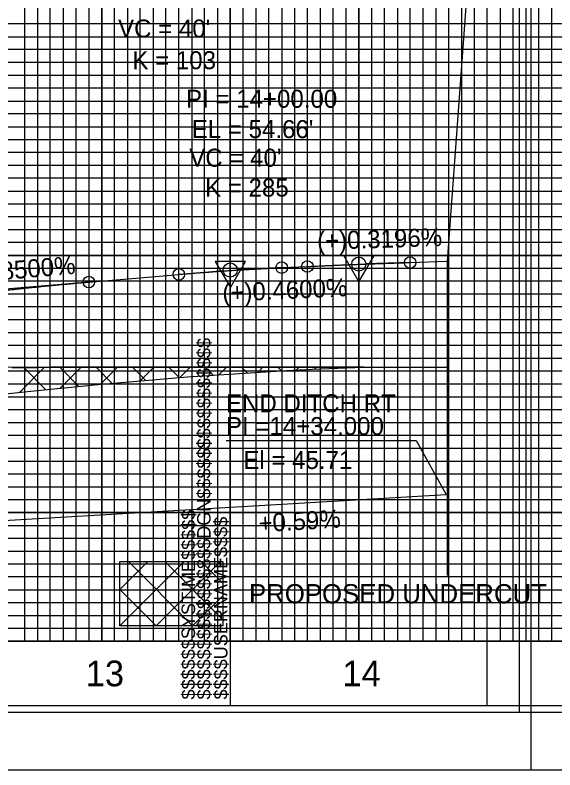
# Model space of a CAD drawing. Extents: x 2345490 to 2436403, y 465165 to 573888.
# Drawn here: x 2412161.6 to 2412371.6, y 541026.7 to 541320.1 of the extents above; entities that cross this region are included whole.
import ezdxf

# ---------------------------------------------------------------- set-up
doc = ezdxf.new("R2010")
doc.units = 0
for name, color, linetype in [('Old_Level_1', 7, 'Continuous'), ('Old_Level_18', 7, 'Continuous'), ('Old_Level_2', 7, 'Continuous'), ('Old_Level_3', 7, 'Continuous'), ('Old_Level_40', 7, 'Continuous'), ('Old_Level_41', 7, 'Continuous'), ('Old_Level_42', 7, 'Continuous'), ('Old_Level_43', 7, 'Continuous'), ('Old_Level_5', 7, 'Continuous'), ('Old_Level_50', 7, 'Continuous'), ('Old_Level_51', 7, 'Continuous'), ('Old_Level_57', 7, 'Continuous'), ('Old_Level_63', 7, 'Continuous')]:
    doc.layers.add(name, color=color, linetype=linetype)

msp = doc.modelspace()

# ---------------------------------------------------------------- linework, layer by layer
at = {"layer": 'Old_Level_1'}
msp.add_lwpolyline([(2412160.325, 541183.0945), (2412165.325, 541183.1285), (2412170.325, 541183.163), (2412175.325, 541183.195), (2412180.325, 541183.225), (2412185.325, 541183.25275), (2412190.325, 541183.2785), (2412195.325, 541183.301), (2412200.325, 541183.28775), (2412205.325, 541183.27575), (2412210.325, 541183.265), (2412215.325, 541183.25525), (2412220.325, 541183.24675), (2412225.325, 541183.239), (2412230.325, 541183.23225), (2412235.325, 541183.20925), (2412240.325, 541183.2), (2412245.325, 541183.195), (2412250.325, 541183.191), (2412255.325, 541183.188), (2412260.325, 541183.186), (2412265.325, 541183.18475), (2412270.325, 541183.18425), (2412275.325, 541183.25), (2412280.325, 541183.26), (2412285.325, 541183.26075), (2412290.325, 541183.2615), (2412295.325, 541183.26275), (2412300.325, 541183.264), (2412305.325, 541183.26525), (2412310.325, 541183.267), (2412315.325, 541183.25225), (2412320.325, 541183.252), (2412325.325, 541183.255), (2412329.745, 541183.25775)], dxfattribs=at)
at = {"layer": 'Old_Level_18'}
msp.add_line((2412245.325, 541051.694), (2412245.325, 541051.694), dxfattribs=at)
msp.add_line((2412245.325, 541051.694), (2412245.325, 541051.694), dxfattribs=at)
for points in [[(2412345.325, 542101.694), (2410845.325, 542101.694), (2410845.325, 541051.694), (2412345.325, 541051.694)], [(2413745.325, 542101.694), (2412245.325, 542101.694), (2412245.325, 541051.694), (2413745.325, 541051.694)]]:
    msp.add_lwpolyline(points, close=True, dxfattribs=at)
at = {"layer": 'Old_Level_2'}
for p, q in [((2412344.57, 541428.464), (2412329.745, 541224.394)), ((2412315.325, 541223.933), (2412329.745, 541224.394)), ((2412265.325, 541221.914), (2412248.07225, 541221.12025)), ((2412265.325, 541221.914), (2412275.325, 541222.374)), ((2412275.325, 541222.374), (2412292.578, 541223.1675)), ((2412315.325, 541223.933), (2412298.07375, 541223.38175)), ((2412190.325, 541216.319), (2412225.325, 541219.294)), ((2412225.325, 541219.294), (2412242.585, 541220.761)), ((2412190.325, 541216.319), (2412148.06525, 541212.72675))]:
    msp.add_line(p, q, dxfattribs=at)
for points in [[(2412301.25075, 541226.5785), (2412289.50825, 541226.564), (2412295.39175, 541216.44575)], [(2412251.25075, 541224.2785), (2412239.50825, 541224.264), (2412245.39175, 541214.14575)]]:
    msp.add_lwpolyline(points, close=True, dxfattribs=at)
for centre, radius in [((2412275.325, 541222.374), 2.25), ((2412295.325, 541223.294), 2.75), ((2412295.325, 541223.294), 2.75), ((2412315.325, 541223.933), 2.25), ((2412225.325, 541219.294), 2.25), ((2412245.325, 541220.994), 2.75), ((2412245.325, 541220.994), 2.75), ((2412265.325, 541221.914), 2.25), ((2412190.325, 541216.319), 2.25)]:
    msp.add_circle(centre, radius, dxfattribs=at)
for points in [[(2412225.325, 541219.294), (2412226.125, 541219.3615), (2412226.925, 541219.42875), (2412227.725, 541219.495), (2412228.525, 541219.561), (2412229.325, 541219.626), (2412230.125, 541219.69075), (2412230.925, 541219.7545), (2412231.725, 541219.818), (2412232.525, 541219.8805), (2412233.325, 541219.94275), (2412234.125, 541220.004), (2412234.925, 541220.065), (2412235.725, 541220.12525), (2412236.525, 541220.18475), (2412237.325, 541220.24375), (2412238.125, 541220.302), (2412238.925, 541220.35975), (2412239.725, 541220.41675), (2412240.525, 541220.47325), (2412241.325, 541220.529), (2412242.125, 541220.58425), (2412242.925, 541220.63875), (2412243.725, 541220.69275), (2412244.525, 541220.74625), (2412245.325, 541220.799), (2412246.125, 541220.851), (2412246.925, 541220.9025), (2412247.725, 541220.95325), (2412248.525, 541221.0035), (2412249.325, 541221.053), (2412250.125, 541221.102), (2412250.925, 541221.1505), (2412251.725, 541221.198), (2412252.525, 541221.24525), (2412253.325, 541221.29175), (2412254.125, 541221.3375), (2412254.925, 541221.38275), (2412255.725, 541221.42725), (2412256.525, 541221.47125), (2412257.325, 541221.51475), (2412258.125, 541221.5575), (2412258.925, 541221.5995), (2412259.725, 541221.641), (2412260.525, 541221.68175), (2412261.325, 541221.722), (2412262.125, 541221.76175), (2412262.925, 541221.80075), (2412263.725, 541221.839), (2412264.525, 541221.87675), (2412265.325, 541221.914)], [(2412275.325, 541222.374), (2412276.125, 541222.4105), (2412276.925, 541222.447), (2412277.725, 541222.48325), (2412278.525, 541222.51925), (2412279.325, 541222.555), (2412280.125, 541222.59075), (2412280.925, 541222.626), (2412281.725, 541222.661), (2412282.525, 541222.696), (2412283.325, 541222.73075), (2412284.125, 541222.765), (2412284.925, 541222.79925), (2412285.725, 541222.83325), (2412286.525, 541222.867), (2412287.325, 541222.9005), (2412288.125, 541222.934), (2412288.925, 541222.967), (2412289.725, 541223), (2412290.525, 541223.0325), (2412291.325, 541223.065), (2412292.125, 541223.09725), (2412292.925, 541223.129), (2412293.725, 541223.16075), (2412294.525, 541223.19225), (2412295.325, 541223.22375), (2412296.125, 541223.25475), (2412296.925, 541223.2855), (2412297.725, 541223.31625), (2412298.525, 541223.3465), (2412299.325, 541223.37675), (2412300.125, 541223.40675), (2412300.925, 541223.4365), (2412301.725, 541223.466), (2412302.525, 541223.49525), (2412303.325, 541223.52425), (2412304.125, 541223.553), (2412304.925, 541223.58175), (2412305.725, 541223.61), (2412306.525, 541223.63825), (2412307.325, 541223.66625), (2412308.125, 541223.69375), (2412308.925, 541223.72125), (2412309.725, 541223.7485), (2412310.525, 541223.7755), (2412311.325, 541223.8025), (2412312.125, 541223.829), (2412312.925, 541223.85525), (2412313.725, 541223.8815), (2412314.525, 541223.90725), (2412315.325, 541223.933)], [(2412100.325, 541205.38775), (2412102.125, 541205.6705), (2412103.925, 541205.951), (2412105.725, 541206.2285), (2412107.525, 541206.50375), (2412109.325, 541206.776), (2412111.125, 541207.046), (2412112.925, 541207.313), (2412114.725, 541207.57775), (2412116.525, 541207.8395), (2412118.325, 541208.099), (2412120.125, 541208.3555), (2412121.925, 541208.60975), (2412123.725, 541208.861), (2412125.525, 541209.11), (2412127.325, 541209.356), (2412129.125, 541209.59975), (2412130.925, 541209.8405), (2412132.725, 541210.079), (2412134.525, 541210.3145), (2412136.325, 541210.54775), (2412138.125, 541210.778), (2412139.925, 541211.006), (2412141.725, 541211.231), (2412143.525, 541211.45375), (2412145.325, 541211.6735), (2412147.125, 541211.891), (2412148.925, 541212.1055), (2412150.725, 541212.31775), (2412152.525, 541212.527), (2412154.325, 541212.734), (2412156.125, 541212.938), (2412157.925, 541213.13975), (2412159.725, 541213.3385), (2412161.525, 541213.535), (2412163.325, 541213.7285), (2412165.125, 541213.91975), (2412166.925, 541214.108), (2412168.725, 541214.294), (2412170.525, 541214.477), (2412172.325, 541214.65775), (2412174.125, 541214.8355), (2412175.925, 541215.011), (2412177.725, 541215.1835), (2412179.525, 541215.35375), (2412181.325, 541215.521), (2412183.125, 541215.686), (2412184.925, 541215.848), (2412186.725, 541216.00775), (2412188.525, 541216.1645), (2412190.325, 541216.319)]]:
    msp.add_spline(points, degree=3, dxfattribs=at)
at = {"layer": 'Old_Level_3'}
for p, q in [((2412243.70307, 541154.69132), (2412317.68749, 541154.69132)), ((2412317.68749, 541154.69132), (2412329.325, 541133.794))]:
    msp.add_line(p, q, dxfattribs=at)
msp.add_lwpolyline([(2411795.325, 541145.894), (2411895.325, 541120.894), (2411982.325, 541116.494), (2412020.325, 541115.594), (2412329.325, 541133.794)], dxfattribs=at)
at = {"layer": 'Old_Level_40'}
msp.add_line((2412245.325, 541051.694), (2412245.325, 541051.694), dxfattribs=at)
msp.add_line((2412245.325, 541051.694), (2412245.325, 541051.694), dxfattribs=at)
msp.add_line((2412245.325, 541051.694), (2412245.325, 541051.694), dxfattribs=at)
msp.add_line((2412245.325, 541051.694), (2412245.325, 541051.694), dxfattribs=at)
at = {"layer": 'Old_Level_41'}
for p, q in [((2412345.325, 541076.694), (2410845.325, 541076.694)), ((2413745.325, 541076.694), (2412245.325, 541076.694))]:
    msp.add_line(p, q, dxfattribs=at)
for points in [[(2412245.325, 542101.694), (2412295.325, 542101.694), (2412295.325, 541076.694), (2412345.325, 541076.694), (2412345.325, 542101.694), (2412395.325, 542101.694), (2412395.325, 541076.694), (2412445.325, 541076.694), (2412445.325, 542101.694), (2412495.325, 542101.694), (2412495.325, 541076.694), (2412545.325, 541076.694), (2412545.325, 542101.694), (2412595.325, 542101.694), (2412595.325, 541076.694), (2412645.325, 541076.694), (2412645.325, 542101.694), (2412695.325, 542101.694), (2412695.325, 541076.694), (2412745.325, 541076.694), (2412745.325, 542101.694), (2412795.325, 542101.694), (2412795.325, 541076.694), (2412845.325, 541076.694)], [(2412320.325, 541076.694), (2412320.325, 542101.694), (2412370.325, 542101.694), (2412370.325, 541076.694), (2412420.325, 541076.694), (2412420.325, 542101.694), (2412470.325, 542101.694), (2412470.325, 541076.694), (2412520.325, 541076.694), (2412520.325, 542101.694), (2412570.325, 542101.694), (2412570.325, 541076.694), (2412620.325, 541076.694), (2412620.325, 542101.694), (2412670.325, 542101.694), (2412670.325, 541076.694), (2412720.325, 541076.694), (2412720.325, 542101.694), (2412770.325, 542101.694), (2412770.325, 541076.694), (2412820.325, 541076.694), (2412820.325, 542101.694), (2412870.325, 542101.694)], [(2412170.325, 541964.144), (2412170.325, 541076.694), (2412220.325, 541076.694), (2412220.325, 541964.144)], [(2412270.325, 541964.144), (2412270.325, 541076.694)], [(2412345.325, 541301.694), (2410845.325, 541301.694), (2410845.325, 541251.694), (2412345.325, 541251.694)], [(2413745.325, 541301.694), (2412245.325, 541301.694), (2412245.325, 541251.694), (2413745.325, 541251.694)], [(2412345.325, 541201.694), (2410845.325, 541201.694), (2410845.325, 541151.694), (2412345.325, 541151.694)], [(2413745.325, 541201.694), (2412245.325, 541201.694), (2412245.325, 541151.694), (2413745.325, 541151.694)], [(2412345.325, 541126.694), (2410845.325, 541126.694), (2410845.325, 541176.694), (2412345.325, 541176.694)], [(2413745.325, 541126.694), (2412245.325, 541126.694), (2412245.325, 541176.694), (2413745.325, 541176.694)], [(2412345.325, 541101.694), (2410845.325, 541101.694)], [(2413745.325, 541101.694), (2412245.325, 541101.694)], [(2412282.825, 541051.694), (2412282.825, 541051.694)]]:
    msp.add_lwpolyline(points, dxfattribs=at)
at = {"layer": 'Old_Level_42'}
for points in [[(2412195.325, 541964.144), (2412195.325, 541076.694), (2412245.325, 541076.694), (2412245.325, 541964.144)], [(2412295.325, 541964.144), (2412295.325, 541076.694), (2412345.325, 541076.694)], [(2412345.325, 541226.694), (2410845.325, 541226.694), (2410845.325, 541276.694), (2412345.325, 541276.694)], [(2413745.325, 541226.694), (2412245.325, 541226.694), (2412245.325, 541276.694), (2413745.325, 541276.694)]]:
    msp.add_lwpolyline(points, dxfattribs=at)
at = {"layer": 'Old_Level_43'}
for points in [[(2412300.325, 542101.694), (2412300.325, 541076.694), (2412305.325, 541076.694), (2412305.325, 542101.694)], [(2412310.325, 542101.694), (2412310.325, 541076.694), (2412315.325, 541076.694), (2412315.325, 542101.694)], [(2412325.325, 542101.694), (2412325.325, 541076.694), (2412330.325, 541076.694), (2412330.325, 542101.694)], [(2412335.325, 542101.694), (2412335.325, 541076.694), (2412340.325, 541076.694), (2412340.325, 542101.694)], [(2412350.325, 542101.694), (2412350.325, 541076.694), (2412355.325, 541076.694), (2412355.325, 542101.694)], [(2412360.325, 542101.694), (2412360.325, 541076.694), (2412365.325, 541076.694), (2412365.325, 542101.694)], [(2412165.325, 541964.144), (2412165.325, 541076.694), (2412175.325, 541076.694), (2412175.325, 541964.144)], [(2412180.325, 541964.144), (2412180.325, 541076.694), (2412185.325, 541076.694), (2412185.325, 541964.144)], [(2412190.325, 541964.144), (2412190.325, 541076.694), (2412200.325, 541076.694), (2412200.325, 541964.144)], [(2412205.325, 541964.144), (2412205.325, 541076.694), (2412210.325, 541076.694), (2412210.325, 541964.144)], [(2412215.325, 541964.144), (2412215.325, 541076.694), (2412225.325, 541076.694), (2412225.325, 541964.144)], [(2412230.325, 541964.144), (2412230.325, 541076.694)], [(2412230.325, 541076.694), (2412235.325, 541076.694), (2412235.325, 541964.144)], [(2412240.325, 541964.144), (2412240.325, 541076.694), (2412250.325, 541076.694), (2412250.325, 541964.144)], [(2412255.325, 541964.144), (2412255.325, 541076.694), (2412260.325, 541076.694), (2412260.325, 541964.144)], [(2412265.325, 541964.144), (2412265.325, 541076.694), (2412275.325, 541076.694), (2412275.325, 541964.144)], [(2412280.325, 541964.144), (2412280.325, 541076.694), (2412285.325, 541076.694), (2412285.325, 541964.144)], [(2412290.325, 541964.144), (2412290.325, 541076.694), (2412300.325, 541076.694)], [(2412295.325, 541316.694), (2410895.325, 541316.694), (2410895.325, 541311.694), (2412295.325, 541311.694)], [(2413695.325, 541316.694), (2412295.325, 541316.694), (2412295.325, 541311.694), (2413695.325, 541311.694)], [(2412295.325, 541306.694), (2410895.325, 541306.694), (2410895.325, 541296.694), (2412295.325, 541296.694)], [(2413695.325, 541306.694), (2412295.325, 541306.694), (2412295.325, 541296.694), (2413695.325, 541296.694)], [(2412295.325, 541291.694), (2410895.325, 541291.694), (2410895.325, 541286.694), (2412295.325, 541286.694)], [(2413695.325, 541291.694), (2412295.325, 541291.694), (2412295.325, 541286.694), (2413695.325, 541286.694)], [(2412295.325, 541281.694), (2410895.325, 541281.694)], [(2413695.325, 541281.694), (2412295.325, 541281.694)], [(2410895.325, 541271.694), (2412295.325, 541271.694)], [(2412295.325, 541271.694), (2413695.325, 541271.694)], [(2412295.325, 541266.694), (2410895.325, 541266.694), (2410895.325, 541261.694), (2412295.325, 541261.694)], [(2413695.325, 541266.694), (2412295.325, 541266.694), (2412295.325, 541261.694), (2413695.325, 541261.694)], [(2412295.325, 541256.694), (2410895.325, 541256.694)], [(2413695.325, 541256.694), (2412295.325, 541256.694)], [(2410895.325, 541246.694), (2412295.325, 541246.694)], [(2412295.325, 541246.694), (2413695.325, 541246.694)], [(2412295.325, 541241.694), (2410895.325, 541241.694), (2410895.325, 541236.694), (2412295.325, 541236.694)], [(2413695.325, 541241.694), (2412295.325, 541241.694), (2412295.325, 541236.694), (2413695.325, 541236.694)], [(2412295.325, 541231.694), (2410895.325, 541231.694), (2410895.325, 541221.694), (2412295.325, 541221.694)], [(2413695.325, 541231.694), (2412295.325, 541231.694), (2412295.325, 541221.694), (2413695.325, 541221.694)], [(2412295.325, 541216.694), (2410895.325, 541216.694), (2410895.325, 541211.694), (2412295.325, 541211.694)], [(2413695.325, 541216.694), (2412295.325, 541216.694), (2412295.325, 541211.694), (2413695.325, 541211.694)], [(2412295.325, 541206.694), (2410895.325, 541206.694), (2410895.325, 541196.694), (2412295.325, 541196.694)], [(2413695.325, 541206.694), (2412295.325, 541206.694), (2412295.325, 541196.694), (2413695.325, 541196.694)], [(2412295.325, 541191.694), (2410895.325, 541191.694), (2410895.325, 541186.694), (2412295.325, 541186.694)], [(2413695.325, 541191.694), (2412295.325, 541191.694), (2412295.325, 541186.694), (2413695.325, 541186.694)], [(2412295.325, 541181.694), (2410895.325, 541181.694), (2410895.325, 541171.694), (2412295.325, 541171.694)], [(2413695.325, 541181.694), (2412295.325, 541181.694), (2412295.325, 541171.694), (2413695.325, 541171.694)], [(2412295.325, 541166.694), (2410895.325, 541166.694), (2410895.325, 541161.694), (2412295.325, 541161.694)], [(2413695.325, 541166.694), (2412295.325, 541166.694), (2412295.325, 541161.694), (2413695.325, 541161.694)], [(2412295.325, 541156.694), (2410895.325, 541156.694), (2410895.325, 541146.694), (2412295.325, 541146.694)], [(2413695.325, 541156.694), (2412295.325, 541156.694), (2412295.325, 541146.694), (2413695.325, 541146.694)], [(2412295.325, 541141.694), (2410895.325, 541141.694), (2410895.325, 541136.694), (2412295.325, 541136.694)], [(2413695.325, 541141.694), (2412295.325, 541141.694), (2412295.325, 541136.694), (2413695.325, 541136.694)], [(2412295.325, 541131.694), (2410895.325, 541131.694), (2410895.325, 541121.694), (2412295.325, 541121.694)], [(2413695.325, 541131.694), (2412295.325, 541131.694), (2412295.325, 541121.694), (2413695.325, 541121.694)], [(2412295.325, 541116.694), (2410895.325, 541116.694), (2410895.325, 541111.694), (2412295.325, 541111.694)], [(2413695.325, 541116.694), (2412295.325, 541116.694), (2412295.325, 541111.694), (2413695.325, 541111.694)], [(2412295.325, 541106.694), (2410895.325, 541106.694), (2410895.325, 541096.694), (2412295.325, 541096.694)], [(2413695.325, 541106.694), (2412295.325, 541106.694), (2412295.325, 541096.694), (2413695.325, 541096.694)], [(2412295.325, 541091.694), (2410895.325, 541091.694), (2410895.325, 541086.694), (2412295.325, 541086.694)], [(2413695.325, 541091.694), (2412295.325, 541091.694), (2412295.325, 541086.694), (2413695.325, 541086.694)], [(2412295.325, 541081.694), (2410895.325, 541081.694)], [(2413695.325, 541081.694), (2412295.325, 541081.694)]]:
    msp.add_lwpolyline(points, dxfattribs=at)
at = {"layer": 'Old_Level_5'}
for p, q in [((2412263.82959, 541183.24456), (2412265.244, 541181.83014)), ((2412271.06836, 541182.1359), (2412272.18169, 541183.24924)), ((2412277.96381, 541183.25247), (2412278.73337, 541182.48291)), ((2412285.86002, 541182.78542), (2412286.33175, 541183.25716)), ((2412292.09803, 541183.26039), (2412292.29964, 541183.05877)), ((2412163.38504, 541173.44753), (2412173.11646, 541183.17896)), ((2412164.9595, 541183.1197), (2412173.60753, 541174.47167)), ((2412179.02426, 541183.19707), (2412186.47561, 541175.74573)), ((2412179.09458, 541175.01494), (2412187.28134, 541183.2017)), ((2412193.15848, 541183.20499), (2412199.41597, 541176.9475)), ((2412194.77478, 541176.55301), (2412201.4314, 541183.20962)), ((2412207.2927, 541183.2129), (2412212.4502, 541178.05541)), ((2412210.23066, 541177.86675), (2412215.58146, 541183.21754)), ((2412221.42693, 541183.22082), (2412225.48443, 541179.16331)), ((2412225.68654, 541179.18049), (2412229.73152, 541183.22547)), ((2412235.56115, 541183.22873), (2412238.69821, 541180.09167)), ((2412240.88293, 541180.23474), (2412243.88157, 541183.23339)), ((2412249.69537, 541183.23664), (2412251.97111, 541180.9609)), ((2412256.01613, 541181.22581), (2412258.03163, 541183.24131)), ((2412202.3938, 541096.80281), (2412213.25167, 541107.66068)), ((2412202.3938, 541082.66068), (2412227.3938, 541107.66068)), ((2412205.67807, 541107.66068), (2412230.67807, 541082.66068)), ((2412216.53594, 541082.66068), (2412241.53594, 541107.66068)), ((2412219.82021, 541107.66068), (2412242.3938, 541085.08709)), ((2412233.96234, 541107.66068), (2412242.3938, 541099.22922)), ((2412202.3938, 541096.80281), (2412216.53594, 541082.66068)), ((2412230.67807, 541082.66068), (2412242.3938, 541094.37641)), ((2412202.3938, 541082.66068), (2412202.3938, 541082.66068))]:
    msp.add_line(p, q, dxfattribs=at)
msp.add_lwpolyline([(2412150.65507, 541172.1371), (2412166.44206, 541173.76223), (2412193.74576, 541176.46554), (2412228.71278, 541179.43772), (2412267.18548, 541181.95729), (2412277.16306, 541182.41625), (2412297.11548, 541183.2632), (2412175.325, 541183.195), (2412140.325, 541182.94075)], dxfattribs=at)
msp.add_lwpolyline([(2412202.3938, 541107.66068), (2412242.3938, 541107.66068), (2412242.3938, 541082.66068), (2412202.3938, 541082.66068)], close=True, dxfattribs=at)
at = {"layer": 'Old_Level_50'}
for points in [[(2412357.825, 542104.244), (2410691.325, 542104.244), (2410691.325, 541049.144), (2412357.825, 541049.144)], [(2413757.825, 542104.244), (2412091.325, 542104.244), (2412091.325, 541049.144), (2413757.825, 541049.144)]]:
    msp.add_lwpolyline(points, close=True, dxfattribs=at)
at = {"layer": 'Old_Level_51'}
for points in [[(2412362.325, 542126.694), (2410678.325, 542126.694), (2410678.325, 541026.694), (2412362.325, 541026.694)], [(2413762.325, 542126.694), (2412078.325, 542126.694), (2412078.325, 541026.694), (2413762.325, 541026.694)]]:
    msp.add_lwpolyline(points, close=True, dxfattribs=at)
at = {"layer": 'Old_Level_57'}
for p, q in [((2412195.32475, 541076.79425), (2412195.32475, 541626.79425)), ((2412195.32475, 541076.69425), (2412195.32475, 541626.69425)), ((2412295.32475, 541076.79425), (2412295.32475, 541626.79425)), ((2412295.32475, 541076.69425), (2412295.32475, 541626.69425)), ((2410845.32525, 541276.69425), (2412395.32475, 541276.69425)), ((2410845.32525, 541226.69425), (2412395.32475, 541226.69425)), ((2410845.32525, 541176.69425), (2412395.32475, 541176.69425)), ((2410845.325, 541126.69425), (2412395.32475, 541126.69425)), ((2410845.32525, 541076.69425), (2412395.32475, 541076.69425))]:
    msp.add_line(p, q, dxfattribs=at)
at = {"layer": 'Old_Level_63'}
for p, q in [((2412195.325, 541217.014), (2412195.325, 541448.592)), ((2412329.745, 541224.394), (2412329.745, 541102.27675)), ((2412295.325, 541223.224), (2412295.325, 541102.27675)), ((2412245.325, 541220.764), (2412245.325, 541102.27675)), ((2412195.325, 541215.384), (2412195.325, 541102.27675)), ((2410895.325, 541076.694), (2412329.74775, 541076.694))]:
    msp.add_line(p, q, dxfattribs=at)

# ---------------------------------------------------------------- texts
at = {"layer": 'Old_Level_1'}
for s, p in [('13', (2412189.131, 541059.194)), ('14', (2412288.9735, 541059.194))]:
    msp.add_text(s, height=10.000001, dxfattribs=at).set_placement(p)
at = {"layer": 'Old_Level_2'}
for s, height, p in [("VC = 40'", 7.000001, (2412201.67825, 541311.37175)), ('K = 103', 7.000001, (2412207.24775, 541299.05475)), ('PI = 14+00.00', 7.0000005, (2412228.11775, 541284.0625)), ("EL = 54.66'", 7.0000005, (2412230.3425, 541272.2665)), ("VC = 40'", 7.000001, (2412229.3865, 541261.16025)), ('K = 285', 7.000001, (2412235.54225, 541249.534))]:
    msp.add_text(s, height=height, dxfattribs=at).set_placement(p)
for s, rotation, p in [('(+)0.3196%', 1.8304444, (2412279.20475, 541228.80125)), ('(+)0.8500%', 4.8584639, (2412136.879, 541215.43575)), ('(+)0.4600%', 2.63375, (2412242.3975, 541208.59725))]:
    msp.add_text(s, height=7.000001, rotation=rotation, dxfattribs=at).set_placement(p)
at = {"layer": 'Old_Level_3'}
for s, height, rotation, p in [('END DITCH RT', 7.0000005, 360, (2412243.66078, 541165.71019)), ('PI =14+34.000', 7.0000005, 360, (2412243.66078, 541156.83629)), ('El = 45.71', 7.000001, 360, (2412250.40639, 541143.66028)), ('+0.59%', 7.000001, 3.3708113, (2412256.48899, 541119.04183))]:
    msp.add_text(s, height=height, rotation=rotation, dxfattribs=at).set_placement(p)
at = {"layer": 'Old_Level_41'}
for s, p in [('$$$$$$$$$$$$$$$$DGN$$$$$$$$$$$$$$$$', (2412237.675, 541054.0565)), ('$$$$$$SYSTIME$$$$$', (2412231.625, 541054.0565)), ('$$$$USERNAME$$$$', (2412244.25, 541054.069))]:
    msp.add_text(s, height=5.25, rotation=90, dxfattribs=at).set_placement(p)
at = {"layer": 'Old_Level_5'}
msp.add_text('PROPOSED UNDERCUT', height=7.5, dxfattribs=at).set_placement((2412252.6091, 541091.41068))

doc.saveas('drawing.dxf')
